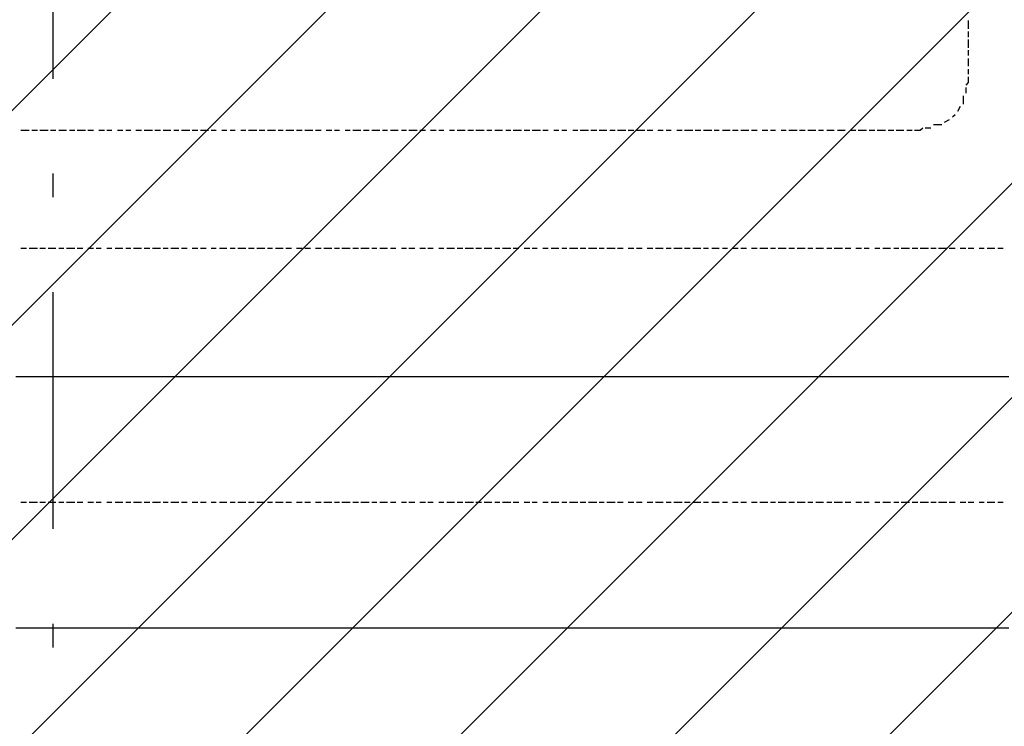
# Model space of a CAD drawing. Extents: x 997 to 109698, y 921 to 94021.
# Tile 515 of 656: x 21933 to 23491, y 48684 to 49802. Entities that reach past the tile are written whole.
import ezdxf

# ---------------------------------------------------------------- set-up
doc = ezdxf.new("R2010")
doc.units = 0
doc.header["$MEASUREMENT"] = 0
doc.layers.add('12', color=7, linetype='CONTINUOUS')
doc.layers.add('28', color=7, linetype='CONTINUOUS')

msp = doc.modelspace()

# ---------------------------------------------------------------- linework, layer by layer
at = {"layer": '12', "color": 1}
for p, q in [((23433.630503, 49800.563401), (23433.630503, 49787.563401)), ((23433.630503, 49783.563401), (23433.630503, 49774.563401)), ((23433.630503, 49770.563401), (23433.630503, 49757.563401)), ((23433.630503, 49753.563401), (23433.630503, 49745.563401)), ((23433.630503, 49740.563401), (23433.630503, 49728.563401)), ((23433.630503, 49723.563401), (23433.630503, 49715.563401)), ((23429.630503, 49694.563401), (23429.630503, 49685.563401)), ((23425.630503, 49681.563401), (23425.630503, 49668.563401)), ((23420.630503, 49664.563401), (23416.630503, 49656.563401)), ((23403.630503, 49643.563401), (23395.630503, 49639.563401)), ((23412.630503, 49651.563401), (23408.630503, 49647.563401)), ((21947.630503, 49626.563401), (21934.630503, 49626.563401)), ((21960.630503, 49626.563401), (21951.630503, 49626.563401)), ((21977.630503, 49626.563401), (21964.630503, 49626.563401)), ((21989.630503, 49626.563401), (21981.630503, 49626.563401)), ((22006.630503, 49626.563401), (21994.630503, 49626.563401)), ((22019.630503, 49626.563401), (22011.630503, 49626.563401)), ((22036.630503, 49626.563401), (22023.630503, 49626.563401)), ((22049.630503, 49626.563401), (22040.630503, 49626.563401)), ((22066.630503, 49626.563401), (22057.630503, 49626.563401)), ((22078.630503, 49626.563401), (22070.630503, 49626.563401)), ((22095.630503, 49626.563401), (22087.630503, 49626.563401)), ((22108.630503, 49626.563401), (22100.630503, 49626.563401)), ((22125.630503, 49626.563401), (22116.630503, 49626.563401)), ((22142.630503, 49626.563401), (22129.630503, 49626.563401)), ((22155.630503, 49626.563401), (22146.630503, 49626.563401)), ((22171.630503, 49626.563401), (22159.630503, 49626.563401)), ((22184.630503, 49626.563401), (22176.630503, 49626.563401)), ((22201.630503, 49626.563401), (22188.630503, 49626.563401)), ((22214.630503, 49626.563401), (22205.630503, 49626.563401)), ((22231.630503, 49626.563401), (22218.630503, 49626.563401)), ((22243.630503, 49626.563401), (22235.630503, 49626.563401)), ((22260.630503, 49626.563401), (22252.630503, 49626.563401)), ((22273.630503, 49626.563401), (22265.630503, 49626.563401)), ((22290.630503, 49626.563401), (22282.630503, 49626.563401)), ((22307.630503, 49626.563401), (22294.630503, 49626.563401)), ((22320.630503, 49626.563401), (22311.630503, 49626.563401)), ((22337.630503, 49626.563401), (22324.630503, 49626.563401)), ((22349.630503, 49626.563401), (22341.630503, 49626.563401)), ((22366.630503, 49626.563401), (22353.630503, 49626.563401)), ((22379.630503, 49626.563401), (22370.630503, 49626.563401)), ((22396.630503, 49626.563401), (22383.630503, 49626.563401)), ((22409.630503, 49626.563401), (22400.630503, 49626.563401)), ((22426.630503, 49626.563401), (22417.630503, 49626.563401)), ((22438.630503, 49626.563401), (22430.630503, 49626.563401)), ((22455.630503, 49626.563401), (22447.630503, 49626.563401)), ((22472.630503, 49626.563401), (22459.630503, 49626.563401)), ((22485.630503, 49626.563401), (22476.630503, 49626.563401)), ((22502.630503, 49626.563401), (22489.630503, 49626.563401)), ((22514.630503, 49626.563401), (22506.630503, 49626.563401)), ((22531.630503, 49626.563401), (22519.630503, 49626.563401)), ((22544.630503, 49626.563401), (22536.630503, 49626.563401)), ((22561.630503, 49626.563401), (22548.630503, 49626.563401)), ((22574.630503, 49626.563401), (22565.630503, 49626.563401)), ((22591.630503, 49626.563401), (22582.630503, 49626.563401)), ((22603.630503, 49626.563401), (22595.630503, 49626.563401)), ((22620.630503, 49626.563401), (22612.630503, 49626.563401)), ((22637.630503, 49626.563401), (22624.630503, 49626.563401)), ((22650.630503, 49626.563401), (22641.630503, 49626.563401)), ((22667.630503, 49626.563401), (22654.630503, 49626.563401)), ((22679.630503, 49626.563401), (22671.630503, 49626.563401)), ((22696.630503, 49626.563401), (22684.630503, 49626.563401)), ((22709.630503, 49626.563401), (22701.630503, 49626.563401)), ((22726.630503, 49626.563401), (22713.630503, 49626.563401)), ((22739.630503, 49626.563401), (22730.630503, 49626.563401)), ((22756.630503, 49626.563401), (22743.630503, 49626.563401)), ((22768.630503, 49626.563401), (22760.630503, 49626.563401)), ((22785.630503, 49626.563401), (22777.630503, 49626.563401)), ((22798.630503, 49626.563401), (22790.630503, 49626.563401)), ((22815.630503, 49626.563401), (22807.630503, 49626.563401)), ((22832.630503, 49626.563401), (22819.630503, 49626.563401)), ((22845.630503, 49626.563401), (22836.630503, 49626.563401)), ((22861.630503, 49626.563401), (22849.630503, 49626.563401)), ((22874.630503, 49626.563401), (22866.630503, 49626.563401)), ((22891.630503, 49626.563401), (22878.630503, 49626.563401)), ((22904.630503, 49626.563401), (22895.630503, 49626.563401)), ((22921.630503, 49626.563401), (22908.630503, 49626.563401)), ((22934.630503, 49626.563401), (22925.630503, 49626.563401)), ((22950.630503, 49626.563401), (22942.630503, 49626.563401)), ((22963.630503, 49626.563401), (22955.630503, 49626.563401)), ((22980.630503, 49626.563401), (22972.630503, 49626.563401)), ((22997.630503, 49626.563401), (22984.630503, 49626.563401)), ((23010.630503, 49626.563401), (23001.630503, 49626.563401)), ((23027.630503, 49626.563401), (23014.630503, 49626.563401)), ((23039.630503, 49626.563401), (23031.630503, 49626.563401)), ((23056.630503, 49626.563401), (23044.630503, 49626.563401)), ((23069.630503, 49626.563401), (23060.630503, 49626.563401)), ((23086.630503, 49626.563401), (23073.630503, 49626.563401)), ((23099.630503, 49626.563401), (23090.630503, 49626.563401)), ((23116.630503, 49626.563401), (23107.630503, 49626.563401)), ((23128.630503, 49626.563401), (23120.630503, 49626.563401)), ((23145.630503, 49626.563401), (23137.630503, 49626.563401)), ((23162.630503, 49626.563401), (23149.630503, 49626.563401)), ((23175.630503, 49626.563401), (23166.630503, 49626.563401)), ((23192.630503, 49626.563401), (23179.630503, 49626.563401)), ((23204.630503, 49626.563401), (23196.630503, 49626.563401)), ((23221.630503, 49626.563401), (23209.630503, 49626.563401)), ((23234.630503, 49626.563401), (23226.630503, 49626.563401)), ((23238.630503, 49626.563401), (23234.630503, 49626.563401)), ((23255.630503, 49626.563401), (23247.630503, 49626.563401)), ((23272.630503, 49626.563401), (23259.630503, 49626.563401)), ((23285.630503, 49626.563401), (23276.630503, 49626.563401)), ((23302.630503, 49626.563401), (23289.630503, 49626.563401)), ((23315.630503, 49626.563401), (23306.630503, 49626.563401)), ((23331.630503, 49626.563401), (23319.630503, 49626.563401)), ((23344.630503, 49626.563401), (23336.630503, 49626.563401)), ((23374.630503, 49630.563401), (23365.630503, 49630.563401)), ((23391.630503, 49635.563401), (23378.630503, 49635.563401)), ((21934.630503, 49440.563401), (21943.630503, 49440.563401)), ((21947.630503, 49440.563401), (21960.630503, 49440.563401)), ((21964.630503, 49440.563401), (21973.630503, 49440.563401)), ((21977.630503, 49440.563401), (21989.630503, 49440.563401)), ((21994.630503, 49440.563401), (22002.630503, 49440.563401)), ((22006.630503, 49440.563401), (22019.630503, 49440.563401)), ((22023.630503, 49440.563401), (22032.630503, 49440.563401)), ((22040.630503, 49440.563401), (22049.630503, 49440.563401)), ((22053.630503, 49440.563401), (22061.630503, 49440.563401)), ((22070.630503, 49440.563401), (22078.630503, 49440.563401)), ((22083.630503, 49440.563401), (22095.630503, 49440.563401)), ((22100.630503, 49440.563401), (22108.630503, 49440.563401)), ((22112.630503, 49440.563401), (22125.630503, 49440.563401)), ((22129.630503, 49440.563401), (22138.630503, 49440.563401)), ((22142.630503, 49440.563401), (22155.630503, 49440.563401)), ((22159.630503, 49440.563401), (22167.630503, 49440.563401)), ((22171.630503, 49440.563401), (22184.630503, 49440.563401)), ((22188.630503, 49440.563401), (22197.630503, 49440.563401)), ((22205.630503, 49440.563401), (22214.630503, 49440.563401)), ((22218.630503, 49440.563401), (22227.630503, 49440.563401)), ((22235.630503, 49440.563401), (22243.630503, 49440.563401)), ((22248.630503, 49440.563401), (22260.630503, 49440.563401)), ((22265.630503, 49440.563401), (22273.630503, 49440.563401)), ((22277.630503, 49440.563401), (22290.630503, 49440.563401)), ((22294.630503, 49440.563401), (22303.630503, 49440.563401)), ((22307.630503, 49440.563401), (22320.630503, 49440.563401)), ((22324.630503, 49440.563401), (22332.630503, 49440.563401)), ((22337.630503, 49440.563401), (22349.630503, 49440.563401)), ((22353.630503, 49440.563401), (22362.630503, 49440.563401)), ((22370.630503, 49440.563401), (22379.630503, 49440.563401)), ((22383.630503, 49440.563401), (22392.630503, 49440.563401)), ((22400.630503, 49440.563401), (22409.630503, 49440.563401)), ((22413.630503, 49440.563401), (22426.630503, 49440.563401)), ((22430.630503, 49440.563401), (22438.630503, 49440.563401)), ((22442.630503, 49440.563401), (22455.630503, 49440.563401)), ((22459.630503, 49440.563401), (22468.630503, 49440.563401)), ((22472.630503, 49440.563401), (22485.630503, 49440.563401)), ((22489.630503, 49440.563401), (22497.630503, 49440.563401)), ((22502.630503, 49440.563401), (22514.630503, 49440.563401)), ((22519.630503, 49440.563401), (22527.630503, 49440.563401)), ((22536.630503, 49440.563401), (22544.630503, 49440.563401)), ((22548.630503, 49440.563401), (22557.630503, 49440.563401)), ((22565.630503, 49440.563401), (22574.630503, 49440.563401)), ((22578.630503, 49440.563401), (22586.630503, 49440.563401)), ((22595.630503, 49440.563401), (22603.630503, 49440.563401)), ((22608.630503, 49440.563401), (22620.630503, 49440.563401)), ((22624.630503, 49440.563401), (22633.630503, 49440.563401)), ((22637.630503, 49440.563401), (22650.630503, 49440.563401)), ((22654.630503, 49440.563401), (22663.630503, 49440.563401)), ((22667.630503, 49440.563401), (22679.630503, 49440.563401)), ((22684.630503, 49440.563401), (22692.630503, 49440.563401)), ((22696.630503, 49440.563401), (22709.630503, 49440.563401)), ((22713.630503, 49440.563401), (22722.630503, 49440.563401)), ((22730.630503, 49440.563401), (22739.630503, 49440.563401)), ((22743.630503, 49440.563401), (22751.630503, 49440.563401)), ((22760.630503, 49440.563401), (22768.630503, 49440.563401)), ((22773.630503, 49440.563401), (22785.630503, 49440.563401)), ((22790.630503, 49440.563401), (22798.630503, 49440.563401)), ((22802.630503, 49440.563401), (22815.630503, 49440.563401)), ((22819.630503, 49440.563401), (22828.630503, 49440.563401)), ((22832.630503, 49440.563401), (22845.630503, 49440.563401)), ((22849.630503, 49440.563401), (22857.630503, 49440.563401)), ((22861.630503, 49440.563401), (22874.630503, 49440.563401)), ((22878.630503, 49440.563401), (22887.630503, 49440.563401)), ((22895.630503, 49440.563401), (22904.630503, 49440.563401)), ((22908.630503, 49440.563401), (22917.630503, 49440.563401)), ((22925.630503, 49440.563401), (22934.630503, 49440.563401)), ((22938.630503, 49440.563401), (22950.630503, 49440.563401)), ((22955.630503, 49440.563401), (22963.630503, 49440.563401)), ((22967.630503, 49440.563401), (22980.630503, 49440.563401)), ((22984.630503, 49440.563401), (22993.630503, 49440.563401)), ((22997.630503, 49440.563401), (23010.630503, 49440.563401)), ((23014.630503, 49440.563401), (23022.630503, 49440.563401)), ((23027.630503, 49440.563401), (23039.630503, 49440.563401)), ((23044.630503, 49440.563401), (23052.630503, 49440.563401)), ((23060.630503, 49440.563401), (23069.630503, 49440.563401)), ((23073.630503, 49440.563401), (23082.630503, 49440.563401)), ((23090.630503, 49440.563401), (23099.630503, 49440.563401)), ((23103.630503, 49440.563401), (23116.630503, 49440.563401)), ((23120.630503, 49440.563401), (23128.630503, 49440.563401)), ((23132.630503, 49440.563401), (23145.630503, 49440.563401)), ((23149.630503, 49440.563401), (23158.630503, 49440.563401)), ((23162.630503, 49440.563401), (23175.630503, 49440.563401)), ((23179.630503, 49440.563401), (23187.630503, 49440.563401)), ((23192.630503, 49440.563401), (23204.630503, 49440.563401)), ((23209.630503, 49440.563401), (23217.630503, 49440.563401)), ((23221.630503, 49440.563401), (23234.630503, 49440.563401)), ((23238.630503, 49440.563401), (23247.630503, 49440.563401)), ((23255.630503, 49440.563401), (23264.630503, 49440.563401)), ((23268.630503, 49440.563401), (23276.630503, 49440.563401)), ((23285.630503, 49440.563401), (23293.630503, 49440.563401)), ((23298.630503, 49440.563401), (23310.630503, 49440.563401)), ((23315.630503, 49440.563401), (23323.630503, 49440.563401)), ((23327.630503, 49440.563401), (23340.630503, 49440.563401)), ((23344.630503, 49440.563401), (23353.630503, 49440.563401)), ((23357.630503, 49440.563401), (23370.630503, 49440.563401)), ((23374.630503, 49440.563401), (23382.630503, 49440.563401)), ((23386.630503, 49440.563401), (23399.630503, 49440.563401)), ((23403.630503, 49440.563401), (23412.630503, 49440.563401)), ((23420.630503, 49440.563401), (23429.630503, 49440.563401)), ((23433.630503, 49440.563401), (23442.630503, 49440.563401)), ((23450.630503, 49440.563401), (23458.630503, 49440.563401)), ((23463.630503, 49440.563401), (23475.630503, 49440.563401)), ((23480.630503, 49440.563401), (23488.630503, 49440.563401)), ((21934.630503, 49038.563401), (21943.630503, 49038.563401)), ((21947.630503, 49038.563401), (21960.630503, 49038.563401)), ((21964.630503, 49038.563401), (21973.630503, 49038.563401)), ((21977.630503, 49038.563401), (21989.630503, 49038.563401)), ((21994.630503, 49038.563401), (22002.630503, 49038.563401)), ((22006.630503, 49038.563401), (22019.630503, 49038.563401)), ((22023.630503, 49038.563401), (22032.630503, 49038.563401)), ((22040.630503, 49038.563401), (22049.630503, 49038.563401)), ((22053.630503, 49038.563401), (22061.630503, 49038.563401)), ((22070.630503, 49038.563401), (22078.630503, 49038.563401)), ((22083.630503, 49038.563401), (22095.630503, 49038.563401)), ((22100.630503, 49038.563401), (22108.630503, 49038.563401)), ((22112.630503, 49038.563401), (22125.630503, 49038.563401)), ((22129.630503, 49038.563401), (22138.630503, 49038.563401)), ((22142.630503, 49038.563401), (22155.630503, 49038.563401)), ((22159.630503, 49038.563401), (22167.630503, 49038.563401)), ((22171.630503, 49038.563401), (22184.630503, 49038.563401)), ((22188.630503, 49038.563401), (22197.630503, 49038.563401)), ((22205.630503, 49038.563401), (22214.630503, 49038.563401)), ((22218.630503, 49038.563401), (22227.630503, 49038.563401)), ((22235.630503, 49038.563401), (22243.630503, 49038.563401)), ((22248.630503, 49038.563401), (22260.630503, 49038.563401)), ((22265.630503, 49038.563401), (22273.630503, 49038.563401)), ((22277.630503, 49038.563401), (22290.630503, 49038.563401)), ((22294.630503, 49038.563401), (22303.630503, 49038.563401)), ((22307.630503, 49038.563401), (22320.630503, 49038.563401)), ((22324.630503, 49038.563401), (22332.630503, 49038.563401)), ((22337.630503, 49038.563401), (22349.630503, 49038.563401)), ((22353.630503, 49038.563401), (22362.630503, 49038.563401)), ((22370.630503, 49038.563401), (22379.630503, 49038.563401)), ((22383.630503, 49038.563401), (22392.630503, 49038.563401)), ((22400.630503, 49038.563401), (22409.630503, 49038.563401)), ((22413.630503, 49038.563401), (22426.630503, 49038.563401)), ((22430.630503, 49038.563401), (22438.630503, 49038.563401)), ((22442.630503, 49038.563401), (22455.630503, 49038.563401)), ((22459.630503, 49038.563401), (22468.630503, 49038.563401)), ((22472.630503, 49038.563401), (22485.630503, 49038.563401)), ((22489.630503, 49038.563401), (22497.630503, 49038.563401)), ((22502.630503, 49038.563401), (22514.630503, 49038.563401)), ((22519.630503, 49038.563401), (22527.630503, 49038.563401)), ((22536.630503, 49038.563401), (22544.630503, 49038.563401)), ((22548.630503, 49038.563401), (22557.630503, 49038.563401)), ((22565.630503, 49038.563401), (22574.630503, 49038.563401)), ((22578.630503, 49038.563401), (22586.630503, 49038.563401)), ((22595.630503, 49038.563401), (22603.630503, 49038.563401)), ((22608.630503, 49038.563401), (22620.630503, 49038.563401)), ((22624.630503, 49038.563401), (22633.630503, 49038.563401)), ((22637.630503, 49038.563401), (22650.630503, 49038.563401)), ((22654.630503, 49038.563401), (22663.630503, 49038.563401)), ((22667.630503, 49038.563401), (22679.630503, 49038.563401)), ((22684.630503, 49038.563401), (22692.630503, 49038.563401)), ((22696.630503, 49038.563401), (22709.630503, 49038.563401)), ((22713.630503, 49038.563401), (22722.630503, 49038.563401)), ((22730.630503, 49038.563401), (22739.630503, 49038.563401)), ((22743.630503, 49038.563401), (22751.630503, 49038.563401)), ((22760.630503, 49038.563401), (22768.630503, 49038.563401)), ((22773.630503, 49038.563401), (22785.630503, 49038.563401)), ((22790.630503, 49038.563401), (22798.630503, 49038.563401)), ((22802.630503, 49038.563401), (22815.630503, 49038.563401)), ((22819.630503, 49038.563401), (22828.630503, 49038.563401)), ((22832.630503, 49038.563401), (22845.630503, 49038.563401)), ((22849.630503, 49038.563401), (22857.630503, 49038.563401)), ((22861.630503, 49038.563401), (22874.630503, 49038.563401)), ((22878.630503, 49038.563401), (22887.630503, 49038.563401)), ((22895.630503, 49038.563401), (22904.630503, 49038.563401)), ((22908.630503, 49038.563401), (22917.630503, 49038.563401)), ((22925.630503, 49038.563401), (22934.630503, 49038.563401)), ((22938.630503, 49038.563401), (22950.630503, 49038.563401)), ((22955.630503, 49038.563401), (22963.630503, 49038.563401)), ((22967.630503, 49038.563401), (22980.630503, 49038.563401)), ((22984.630503, 49038.563401), (22993.630503, 49038.563401)), ((22997.630503, 49038.563401), (23010.630503, 49038.563401)), ((23014.630503, 49038.563401), (23022.630503, 49038.563401)), ((23027.630503, 49038.563401), (23039.630503, 49038.563401)), ((23044.630503, 49038.563401), (23052.630503, 49038.563401)), ((23060.630503, 49038.563401), (23069.630503, 49038.563401)), ((23073.630503, 49038.563401), (23082.630503, 49038.563401)), ((23090.630503, 49038.563401), (23099.630503, 49038.563401)), ((23103.630503, 49038.563401), (23116.630503, 49038.563401)), ((23120.630503, 49038.563401), (23128.630503, 49038.563401)), ((23132.630503, 49038.563401), (23145.630503, 49038.563401)), ((23149.630503, 49038.563401), (23158.630503, 49038.563401)), ((23162.630503, 49038.563401), (23175.630503, 49038.563401)), ((23179.630503, 49038.563401), (23187.630503, 49038.563401)), ((23192.630503, 49038.563401), (23204.630503, 49038.563401)), ((23209.630503, 49038.563401), (23217.630503, 49038.563401)), ((23221.630503, 49038.563401), (23234.630503, 49038.563401)), ((23238.630503, 49038.563401), (23247.630503, 49038.563401)), ((23255.630503, 49038.563401), (23264.630503, 49038.563401)), ((23268.630503, 49038.563401), (23276.630503, 49038.563401)), ((23285.630503, 49038.563401), (23293.630503, 49038.563401)), ((23298.630503, 49038.563401), (23310.630503, 49038.563401)), ((23315.630503, 49038.563401), (23323.630503, 49038.563401)), ((23327.630503, 49038.563401), (23340.630503, 49038.563401)), ((23344.630503, 49038.563401), (23353.630503, 49038.563401)), ((23357.630503, 49038.563401), (23370.630503, 49038.563401)), ((23374.630503, 49038.563401), (23382.630503, 49038.563401)), ((23386.630503, 49038.563401), (23399.630503, 49038.563401)), ((23403.630503, 49038.563401), (23412.630503, 49038.563401)), ((23420.630503, 49038.563401), (23429.630503, 49038.563401)), ((23433.630503, 49038.563401), (23442.630503, 49038.563401)), ((23450.630503, 49038.563401), (23458.630503, 49038.563401)), ((23463.630503, 49038.563401), (23475.630503, 49038.563401)), ((23480.630503, 49038.563401), (23488.630503, 49038.563401))]:
    msp.add_line(p, q, dxfattribs=at)
at = {"layer": '12', "color": 5}
for p, q in [((21926.630503, 49237.563401), (21934.630503, 49237.563401)), ((21934.630503, 49237.563401), (21947.630503, 49237.563401)), ((21947.630503, 49237.563401), (21956.630503, 49237.563401)), ((21956.630503, 49237.563401), (21964.630503, 49237.563401)), ((21964.630503, 49237.563401), (21977.630503, 49237.563401)), ((21977.630503, 49237.563401), (21985.630503, 49237.563401)), ((21985.630503, 49237.563401), (21998.630503, 49237.563401)), ((21998.630503, 49237.563401), (22006.630503, 49237.563401)), ((22006.630503, 49237.563401), (22015.630503, 49237.563401)), ((22015.630503, 49237.563401), (22028.630503, 49237.563401)), ((22028.630503, 49237.563401), (22036.630503, 49237.563401)), ((22036.630503, 49237.563401), (22044.630503, 49237.563401)), ((22044.630503, 49237.563401), (22057.630503, 49237.563401)), ((22057.630503, 49237.563401), (22066.630503, 49237.563401)), ((22066.630503, 49237.563401), (22074.630503, 49237.563401)), ((22074.630503, 49237.563401), (22087.630503, 49237.563401)), ((22087.630503, 49237.563401), (22095.630503, 49237.563401)), ((22095.630503, 49237.563401), (22108.630503, 49237.563401)), ((22108.630503, 49237.563401), (22116.630503, 49237.563401)), ((22116.630503, 49237.563401), (22125.630503, 49237.563401)), ((22125.630503, 49237.563401), (22138.630503, 49237.563401)), ((22138.630503, 49237.563401), (22146.630503, 49237.563401)), ((22146.630503, 49237.563401), (22155.630503, 49237.563401)), ((22155.630503, 49237.563401), (22167.630503, 49237.563401)), ((22167.630503, 49237.563401), (22176.630503, 49237.563401)), ((22176.630503, 49237.563401), (22184.630503, 49237.563401)), ((22184.630503, 49237.563401), (22197.630503, 49237.563401)), ((22197.630503, 49237.563401), (22205.630503, 49237.563401)), ((22205.630503, 49237.563401), (22218.630503, 49237.563401)), ((22218.630503, 49237.563401), (22227.630503, 49237.563401)), ((22227.630503, 49237.563401), (22235.630503, 49237.563401)), ((22235.630503, 49237.563401), (22248.630503, 49237.563401)), ((22248.630503, 49237.563401), (22256.630503, 49237.563401)), ((22256.630503, 49237.563401), (22265.630503, 49237.563401)), ((22265.630503, 49237.563401), (22277.630503, 49237.563401)), ((22277.630503, 49237.563401), (22286.630503, 49237.563401)), ((22286.630503, 49237.563401), (22294.630503, 49237.563401)), ((22294.630503, 49237.563401), (22307.630503, 49237.563401)), ((22307.630503, 49237.563401), (22315.630503, 49237.563401)), ((22315.630503, 49237.563401), (22324.630503, 49237.563401)), ((22324.630503, 49237.563401), (22337.630503, 49237.563401)), ((22337.630503, 49237.563401), (22345.630503, 49237.563401)), ((22345.630503, 49237.563401), (22358.630503, 49237.563401)), ((22358.630503, 49237.563401), (22366.630503, 49237.563401)), ((22366.630503, 49237.563401), (22375.630503, 49237.563401)), ((22375.630503, 49237.563401), (22387.630503, 49237.563401)), ((22387.630503, 49237.563401), (22396.630503, 49237.563401)), ((22396.630503, 49237.563401), (22404.630503, 49237.563401)), ((22404.630503, 49237.563401), (22417.630503, 49237.563401)), ((22417.630503, 49237.563401), (22426.630503, 49237.563401)), ((22426.630503, 49237.563401), (22434.630503, 49237.563401)), ((22434.630503, 49237.563401), (22447.630503, 49237.563401)), ((22447.630503, 49237.563401), (22455.630503, 49237.563401)), ((22455.630503, 49237.563401), (22468.630503, 49237.563401)), ((22468.630503, 49237.563401), (22476.630503, 49237.563401)), ((22476.630503, 49237.563401), (22485.630503, 49237.563401)), ((22485.630503, 49237.563401), (22497.630503, 49237.563401)), ((22497.630503, 49237.563401), (22506.630503, 49237.563401)), ((22506.630503, 49237.563401), (22514.630503, 49237.563401)), ((22514.630503, 49237.563401), (22527.630503, 49237.563401)), ((22527.630503, 49237.563401), (22536.630503, 49237.563401)), ((22536.630503, 49237.563401), (22544.630503, 49237.563401)), ((22544.630503, 49237.563401), (22557.630503, 49237.563401)), ((22557.630503, 49237.563401), (22565.630503, 49237.563401)), ((22565.630503, 49237.563401), (22578.630503, 49237.563401)), ((22578.630503, 49237.563401), (22586.630503, 49237.563401)), ((22586.630503, 49237.563401), (22595.630503, 49237.563401)), ((22595.630503, 49237.563401), (22608.630503, 49237.563401)), ((22608.630503, 49237.563401), (22616.630503, 49237.563401)), ((22616.630503, 49237.563401), (22624.630503, 49237.563401)), ((22624.630503, 49237.563401), (22637.630503, 49237.563401)), ((22637.630503, 49237.563401), (22646.630503, 49237.563401)), ((22646.630503, 49237.563401), (22654.630503, 49237.563401)), ((22654.630503, 49237.563401), (22667.630503, 49237.563401)), ((22667.630503, 49237.563401), (22675.630503, 49237.563401)), ((22675.630503, 49237.563401), (22688.630503, 49237.563401)), ((22688.630503, 49237.563401), (22696.630503, 49237.563401)), ((22696.630503, 49237.563401), (22705.630503, 49237.563401)), ((22705.630503, 49237.563401), (22718.630503, 49237.563401)), ((22718.630503, 49237.563401), (22726.630503, 49237.563401)), ((22726.630503, 49237.563401), (22735.630503, 49237.563401)), ((22735.630503, 49237.563401), (22747.630503, 49237.563401)), ((22747.630503, 49237.563401), (22756.630503, 49237.563401)), ((22756.630503, 49237.563401), (22764.630503, 49237.563401)), ((22764.630503, 49237.563401), (22777.630503, 49237.563401)), ((22777.630503, 49237.563401), (22785.630503, 49237.563401)), ((22785.630503, 49237.563401), (22798.630503, 49237.563401)), ((22798.630503, 49237.563401), (22807.630503, 49237.563401)), ((22807.630503, 49237.563401), (22815.630503, 49237.563401)), ((22815.630503, 49237.563401), (22828.630503, 49237.563401)), ((22828.630503, 49237.563401), (22836.630503, 49237.563401)), ((22836.630503, 49237.563401), (22845.630503, 49237.563401)), ((22845.630503, 49237.563401), (22857.630503, 49237.563401)), ((22857.630503, 49237.563401), (22866.630503, 49237.563401)), ((22866.630503, 49237.563401), (22874.630503, 49237.563401)), ((22874.630503, 49237.563401), (22887.630503, 49237.563401)), ((22887.630503, 49237.563401), (22895.630503, 49237.563401)), ((22895.630503, 49237.563401), (22904.630503, 49237.563401)), ((22904.630503, 49237.563401), (22917.630503, 49237.563401)), ((22917.630503, 49237.563401), (22925.630503, 49237.563401)), ((22925.630503, 49237.563401), (22938.630503, 49237.563401)), ((22938.630503, 49237.563401), (22946.630503, 49237.563401)), ((22946.630503, 49237.563401), (22955.630503, 49237.563401)), ((22955.630503, 49237.563401), (22967.630503, 49237.563401)), ((22967.630503, 49237.563401), (22976.630503, 49237.563401)), ((22976.630503, 49237.563401), (22984.630503, 49237.563401)), ((22984.630503, 49237.563401), (22997.630503, 49237.563401)), ((22997.630503, 49237.563401), (23005.630503, 49237.563401)), ((23005.630503, 49237.563401), (23014.630503, 49237.563401)), ((23014.630503, 49237.563401), (23027.630503, 49237.563401)), ((23027.630503, 49237.563401), (23035.630503, 49237.563401)), ((23035.630503, 49237.563401), (23048.630503, 49237.563401)), ((23048.630503, 49237.563401), (23056.630503, 49237.563401)), ((23056.630503, 49237.563401), (23065.630503, 49237.563401)), ((23065.630503, 49237.563401), (23077.630503, 49237.563401)), ((23077.630503, 49237.563401), (23086.630503, 49237.563401)), ((23086.630503, 49237.563401), (23094.630503, 49237.563401)), ((23094.630503, 49237.563401), (23107.630503, 49237.563401)), ((23107.630503, 49237.563401), (23116.630503, 49237.563401)), ((23116.630503, 49237.563401), (23124.630503, 49237.563401)), ((23124.630503, 49237.563401), (23137.630503, 49237.563401)), ((23137.630503, 49237.563401), (23145.630503, 49237.563401)), ((23145.630503, 49237.563401), (23158.630503, 49237.563401)), ((23158.630503, 49237.563401), (23166.630503, 49237.563401)), ((23166.630503, 49237.563401), (23175.630503, 49237.563401)), ((23175.630503, 49237.563401), (23187.630503, 49237.563401)), ((23187.630503, 49237.563401), (23196.630503, 49237.563401)), ((23196.630503, 49237.563401), (23204.630503, 49237.563401)), ((23204.630503, 49237.563401), (23217.630503, 49237.563401)), ((23217.630503, 49237.563401), (23226.630503, 49237.563401)), ((23226.630503, 49237.563401), (23234.630503, 49237.563401)), ((23234.630503, 49237.563401), (23247.630503, 49237.563401)), ((23247.630503, 49237.563401), (23255.630503, 49237.563401)), ((23255.630503, 49237.563401), (23268.630503, 49237.563401)), ((23268.630503, 49237.563401), (23276.630503, 49237.563401)), ((23276.630503, 49237.563401), (23285.630503, 49237.563401)), ((23285.630503, 49237.563401), (23298.630503, 49237.563401)), ((23298.630503, 49237.563401), (23306.630503, 49237.563401)), ((23306.630503, 49237.563401), (23315.630503, 49237.563401)), ((23315.630503, 49237.563401), (23327.630503, 49237.563401)), ((23327.630503, 49237.563401), (23336.630503, 49237.563401)), ((23336.630503, 49237.563401), (23344.630503, 49237.563401)), ((23344.630503, 49237.563401), (23357.630503, 49237.563401)), ((23357.630503, 49237.563401), (23365.630503, 49237.563401)), ((23365.630503, 49237.563401), (23378.630503, 49237.563401)), ((23378.630503, 49237.563401), (23386.630503, 49237.563401)), ((23386.630503, 49237.563401), (23395.630503, 49237.563401)), ((23395.630503, 49237.563401), (23408.630503, 49237.563401)), ((23408.630503, 49237.563401), (23416.630503, 49237.563401)), ((23416.630503, 49237.563401), (23425.630503, 49237.563401)), ((23425.630503, 49237.563401), (23437.630503, 49237.563401)), ((23437.630503, 49237.563401), (23446.630503, 49237.563401)), ((23446.630503, 49237.563401), (23454.630503, 49237.563401)), ((23454.630503, 49237.563401), (23467.630503, 49237.563401)), ((23467.630503, 49237.563401), (23475.630503, 49237.563401)), ((23475.630503, 49237.563401), (23484.630503, 49237.563401)), ((23484.630503, 49237.563401), (23497.630503, 49237.563401)), ((21926.630503, 48839.563401), (21934.630503, 48839.563401)), ((21934.630503, 48839.563401), (21947.630503, 48839.563401)), ((21947.630503, 48839.563401), (21956.630503, 48839.563401)), ((21956.630503, 48839.563401), (21964.630503, 48839.563401)), ((21964.630503, 48839.563401), (21977.630503, 48839.563401)), ((21977.630503, 48839.563401), (21985.630503, 48839.563401)), ((21985.630503, 48839.563401), (21998.630503, 48839.563401)), ((21998.630503, 48839.563401), (22006.630503, 48839.563401)), ((22006.630503, 48839.563401), (22015.630503, 48839.563401)), ((22015.630503, 48839.563401), (22028.630503, 48839.563401)), ((22028.630503, 48839.563401), (22036.630503, 48839.563401)), ((22036.630503, 48839.563401), (22044.630503, 48839.563401)), ((22044.630503, 48839.563401), (22057.630503, 48839.563401)), ((22057.630503, 48839.563401), (22066.630503, 48839.563401)), ((22066.630503, 48839.563401), (22074.630503, 48839.563401)), ((22074.630503, 48839.563401), (22087.630503, 48839.563401)), ((22087.630503, 48839.563401), (22095.630503, 48839.563401)), ((22095.630503, 48839.563401), (22108.630503, 48839.563401)), ((22108.630503, 48839.563401), (22116.630503, 48839.563401)), ((22116.630503, 48839.563401), (22125.630503, 48839.563401)), ((22125.630503, 48839.563401), (22138.630503, 48839.563401)), ((22138.630503, 48839.563401), (22146.630503, 48839.563401)), ((22146.630503, 48839.563401), (22155.630503, 48839.563401)), ((22155.630503, 48839.563401), (22167.630503, 48839.563401)), ((22167.630503, 48839.563401), (22176.630503, 48839.563401)), ((22176.630503, 48839.563401), (22184.630503, 48839.563401)), ((22184.630503, 48839.563401), (22197.630503, 48839.563401)), ((22197.630503, 48839.563401), (22205.630503, 48839.563401)), ((22205.630503, 48839.563401), (22218.630503, 48839.563401)), ((22218.630503, 48839.563401), (22227.630503, 48839.563401)), ((22227.630503, 48839.563401), (22235.630503, 48839.563401)), ((22235.630503, 48839.563401), (22248.630503, 48839.563401)), ((22248.630503, 48839.563401), (22256.630503, 48839.563401)), ((22256.630503, 48839.563401), (22265.630503, 48839.563401)), ((22265.630503, 48839.563401), (22277.630503, 48839.563401)), ((22277.630503, 48839.563401), (22286.630503, 48839.563401)), ((22286.630503, 48839.563401), (22294.630503, 48839.563401)), ((22294.630503, 48839.563401), (22307.630503, 48839.563401)), ((22307.630503, 48839.563401), (22315.630503, 48839.563401)), ((22315.630503, 48839.563401), (22324.630503, 48839.563401)), ((22324.630503, 48839.563401), (22337.630503, 48839.563401)), ((22337.630503, 48839.563401), (22345.630503, 48839.563401)), ((22345.630503, 48839.563401), (22358.630503, 48839.563401)), ((22358.630503, 48839.563401), (22366.630503, 48839.563401)), ((22366.630503, 48839.563401), (22375.630503, 48839.563401)), ((22375.630503, 48839.563401), (22387.630503, 48839.563401)), ((22387.630503, 48839.563401), (22396.630503, 48839.563401)), ((22396.630503, 48839.563401), (22404.630503, 48839.563401)), ((22404.630503, 48839.563401), (22417.630503, 48839.563401)), ((22417.630503, 48839.563401), (22426.630503, 48839.563401)), ((22426.630503, 48839.563401), (22434.630503, 48839.563401)), ((22434.630503, 48839.563401), (22447.630503, 48839.563401)), ((22447.630503, 48839.563401), (22455.630503, 48839.563401)), ((22455.630503, 48839.563401), (22468.630503, 48839.563401)), ((22468.630503, 48839.563401), (22476.630503, 48839.563401)), ((22476.630503, 48839.563401), (22485.630503, 48839.563401)), ((22485.630503, 48839.563401), (22497.630503, 48839.563401)), ((22497.630503, 48839.563401), (22506.630503, 48839.563401)), ((22506.630503, 48839.563401), (22514.630503, 48839.563401)), ((22514.630503, 48839.563401), (22527.630503, 48839.563401)), ((22527.630503, 48839.563401), (22536.630503, 48839.563401)), ((22536.630503, 48839.563401), (22544.630503, 48839.563401)), ((22544.630503, 48839.563401), (22557.630503, 48839.563401)), ((22557.630503, 48839.563401), (22565.630503, 48839.563401)), ((22565.630503, 48839.563401), (22578.630503, 48839.563401)), ((22578.630503, 48839.563401), (22586.630503, 48839.563401)), ((22586.630503, 48839.563401), (22595.630503, 48839.563401)), ((22595.630503, 48839.563401), (22608.630503, 48839.563401)), ((22608.630503, 48839.563401), (22616.630503, 48839.563401)), ((22616.630503, 48839.563401), (22624.630503, 48839.563401)), ((22624.630503, 48839.563401), (22637.630503, 48839.563401)), ((22637.630503, 48839.563401), (22646.630503, 48839.563401)), ((22646.630503, 48839.563401), (22654.630503, 48839.563401)), ((22654.630503, 48839.563401), (22667.630503, 48839.563401)), ((22667.630503, 48839.563401), (22675.630503, 48839.563401)), ((22675.630503, 48839.563401), (22688.630503, 48839.563401)), ((22688.630503, 48839.563401), (22696.630503, 48839.563401)), ((22696.630503, 48839.563401), (22705.630503, 48839.563401)), ((22705.630503, 48839.563401), (22718.630503, 48839.563401)), ((22718.630503, 48839.563401), (22726.630503, 48839.563401)), ((22726.630503, 48839.563401), (22735.630503, 48839.563401)), ((22735.630503, 48839.563401), (22747.630503, 48839.563401)), ((22747.630503, 48839.563401), (22756.630503, 48839.563401)), ((22756.630503, 48839.563401), (22764.630503, 48839.563401)), ((22764.630503, 48839.563401), (22777.630503, 48839.563401)), ((22777.630503, 48839.563401), (22785.630503, 48839.563401)), ((22785.630503, 48839.563401), (22798.630503, 48839.563401)), ((22798.630503, 48839.563401), (22807.630503, 48839.563401)), ((22807.630503, 48839.563401), (22815.630503, 48839.563401)), ((22815.630503, 48839.563401), (22828.630503, 48839.563401)), ((22828.630503, 48839.563401), (22836.630503, 48839.563401)), ((22836.630503, 48839.563401), (22845.630503, 48839.563401)), ((22845.630503, 48839.563401), (22857.630503, 48839.563401)), ((22857.630503, 48839.563401), (22866.630503, 48839.563401)), ((22866.630503, 48839.563401), (22874.630503, 48839.563401)), ((22874.630503, 48839.563401), (22887.630503, 48839.563401)), ((22887.630503, 48839.563401), (22895.630503, 48839.563401)), ((22895.630503, 48839.563401), (22904.630503, 48839.563401)), ((22904.630503, 48839.563401), (22917.630503, 48839.563401)), ((22917.630503, 48839.563401), (22925.630503, 48839.563401)), ((22925.630503, 48839.563401), (22938.630503, 48839.563401)), ((22938.630503, 48839.563401), (22946.630503, 48839.563401)), ((22946.630503, 48839.563401), (22955.630503, 48839.563401)), ((22955.630503, 48839.563401), (22967.630503, 48839.563401)), ((22967.630503, 48839.563401), (22976.630503, 48839.563401)), ((22976.630503, 48839.563401), (22984.630503, 48839.563401)), ((22984.630503, 48839.563401), (22997.630503, 48839.563401)), ((22997.630503, 48839.563401), (23005.630503, 48839.563401)), ((23005.630503, 48839.563401), (23014.630503, 48839.563401)), ((23014.630503, 48839.563401), (23027.630503, 48839.563401)), ((23027.630503, 48839.563401), (23035.630503, 48839.563401)), ((23035.630503, 48839.563401), (23048.630503, 48839.563401)), ((23048.630503, 48839.563401), (23056.630503, 48839.563401)), ((23056.630503, 48839.563401), (23065.630503, 48839.563401)), ((23065.630503, 48839.563401), (23077.630503, 48839.563401)), ((23077.630503, 48839.563401), (23086.630503, 48839.563401)), ((23086.630503, 48839.563401), (23094.630503, 48839.563401)), ((23094.630503, 48839.563401), (23107.630503, 48839.563401)), ((23107.630503, 48839.563401), (23116.630503, 48839.563401)), ((23116.630503, 48839.563401), (23124.630503, 48839.563401)), ((23124.630503, 48839.563401), (23137.630503, 48839.563401)), ((23137.630503, 48839.563401), (23145.630503, 48839.563401)), ((23145.630503, 48839.563401), (23158.630503, 48839.563401)), ((23158.630503, 48839.563401), (23166.630503, 48839.563401)), ((23166.630503, 48839.563401), (23175.630503, 48839.563401)), ((23175.630503, 48839.563401), (23187.630503, 48839.563401)), ((23187.630503, 48839.563401), (23196.630503, 48839.563401)), ((23196.630503, 48839.563401), (23204.630503, 48839.563401)), ((23204.630503, 48839.563401), (23217.630503, 48839.563401)), ((23217.630503, 48839.563401), (23226.630503, 48839.563401)), ((23226.630503, 48839.563401), (23234.630503, 48839.563401)), ((23234.630503, 48839.563401), (23247.630503, 48839.563401)), ((23247.630503, 48839.563401), (23255.630503, 48839.563401)), ((23255.630503, 48839.563401), (23268.630503, 48839.563401)), ((23268.630503, 48839.563401), (23276.630503, 48839.563401)), ((23276.630503, 48839.563401), (23285.630503, 48839.563401)), ((23285.630503, 48839.563401), (23298.630503, 48839.563401)), ((23298.630503, 48839.563401), (23306.630503, 48839.563401)), ((23306.630503, 48839.563401), (23315.630503, 48839.563401)), ((23315.630503, 48839.563401), (23327.630503, 48839.563401)), ((23327.630503, 48839.563401), (23336.630503, 48839.563401)), ((23336.630503, 48839.563401), (23344.630503, 48839.563401)), ((23344.630503, 48839.563401), (23357.630503, 48839.563401)), ((23357.630503, 48839.563401), (23365.630503, 48839.563401)), ((23365.630503, 48839.563401), (23378.630503, 48839.563401)), ((23378.630503, 48839.563401), (23386.630503, 48839.563401)), ((23386.630503, 48839.563401), (23395.630503, 48839.563401)), ((23395.630503, 48839.563401), (23408.630503, 48839.563401)), ((23408.630503, 48839.563401), (23416.630503, 48839.563401)), ((23416.630503, 48839.563401), (23425.630503, 48839.563401)), ((23425.630503, 48839.563401), (23437.630503, 48839.563401)), ((23437.630503, 48839.563401), (23446.630503, 48839.563401)), ((23446.630503, 48839.563401), (23454.630503, 48839.563401)), ((23454.630503, 48839.563401), (23467.630503, 48839.563401)), ((23467.630503, 48839.563401), (23475.630503, 48839.563401)), ((23475.630503, 48839.563401), (23484.630503, 48839.563401)), ((23484.630503, 48839.563401), (23497.630503, 48839.563401))]:
    msp.add_line(p, q, dxfattribs=at)
at = {"layer": '12', "color": 1}
for points in [[(23433.630503, 49711.563401), (23433.630503, 49702.563401), (23429.630503, 49698.563401)], [(23361.630503, 49630.563401), (23357.630503, 49626.563401), (23348.630503, 49626.563401)]]:
    msp.add_lwpolyline(points, dxfattribs=at)
at = {"layer": '28', "color": 2}
for p, q in [((14872.636205, 42610.321165), (30948.270278, 58685.955237)), ((14872.636205, 42270.90991), (31287.681533, 58685.955237)), ((14872.636205, 41931.498655), (31627.092788, 58685.955237)), ((14872.636205, 41592.0874), (31966.504043, 58685.955237)), ((14872.636205, 41252.676145), (32305.915298, 58685.955237)), ((14872.636205, 40913.26489), (32645.326553, 58685.955237)), ((14872.636205, 40573.853635), (32984.737808, 58685.955237)), ((14872.636205, 40234.44238), (33324.149063, 58685.955237))]:
    msp.add_line(p, q, dxfattribs=at)
at = {"layer": '28', "color": 4}
for p, q in [((21985.630503, 49708.563401), (21985.630503, 50083.563401)), ((21985.630503, 48996.063401), (21985.630503, 49371.063401))]:
    msp.add_line(p, q, dxfattribs=at)
at = {"layer": '28', "color": 4, "linetype": 'Continuous'}
for p, q in [((21985.630503, 49521.063401), (21985.630503, 49558.563401)), ((21985.630503, 48808.563401), (21985.630503, 48846.063401))]:
    msp.add_line(p, q, dxfattribs=at)

doc.saveas('drawing.dxf')
